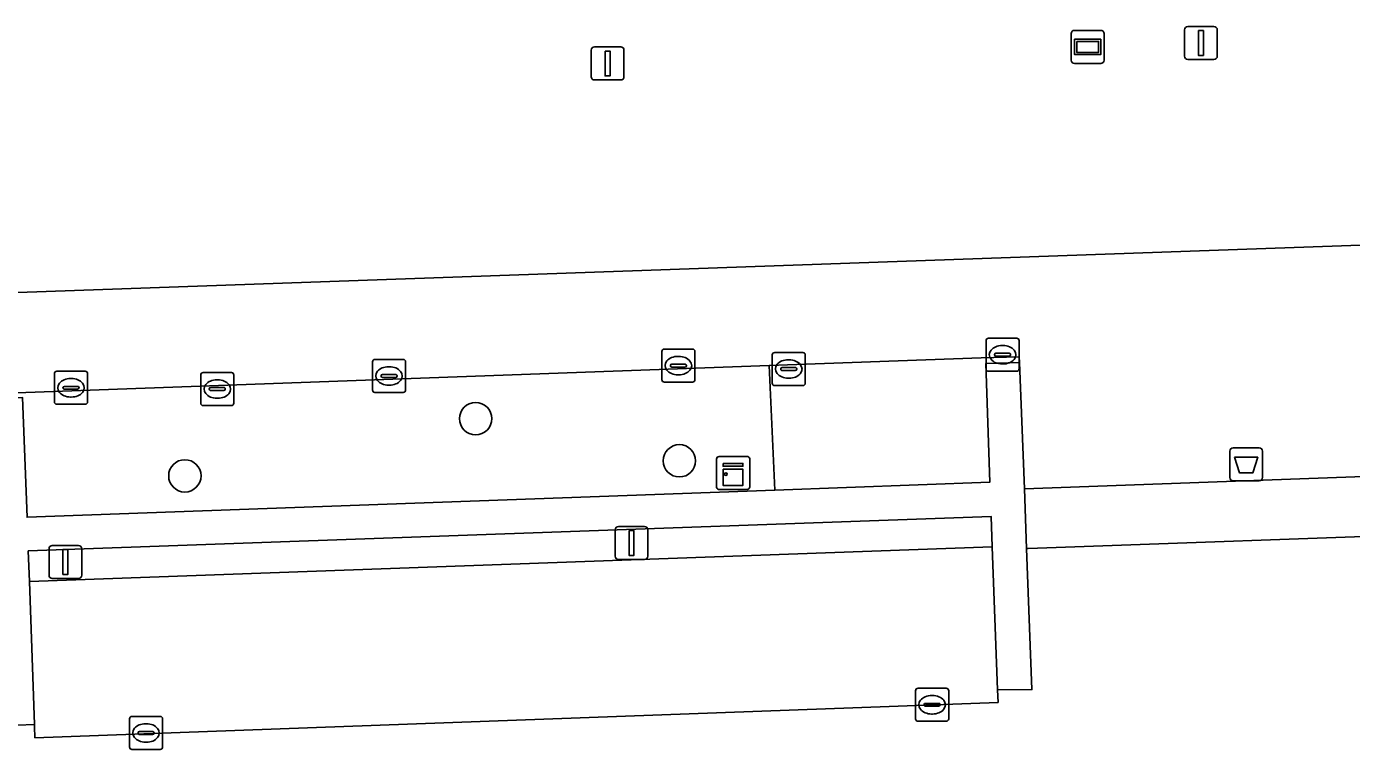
# Model space of a CAD drawing. Extents: x 160554 to 161248, y 385329 to 386506.
# Drawn here: x 160849.63 to 160889.69, y 386213.15 to 386235.02 of the extents above; entities that cross this region are included whole.
import ezdxf

# ---------------------------------------------------------------- set-up
doc = ezdxf.new("R2010")
doc.units = 0
for name, color, linetype in [('IMGEO_Afvalbak', 7, 'Continuous'), ('IMGEO_Boom', 7, 'Continuous'), ('IMGEO_Groenvoorziening', 7, 'Continuous'), ('IMGEO_Kast', 7, 'Continuous'), ('IMGEO_Kolk', 7, 'Continuous'), ('IMGEO_Lichtmast', 7, 'Continuous'), ('IMGEO_Muur', 7, 'Continuous'), ('IMGEO_Parkeervlak_open', 7, 'Continuous'), ('IMGEO_Rijbaan_lokaal_open', 7, 'Continuous'), ('IMGEO_Terreindeel_halfverhard', 7, 'Continuous'), ('IMGEO_Voetpad_op_trap', 7, 'Continuous'), ('IMGEO_Voetpad_open', 7, 'Continuous'), ('IMGEO_Wegwijzer', 7, 'Continuous')]:
    doc.layers.add(name, color=color, linetype=linetype)

msp = doc.modelspace()

# ---------------------------------------------------------------- linework, layer by layer
at = {"layer": 'IMGEO_Afvalbak'}
for p, q in [((160886.008, 386221.377), (160886.008, 386222.177)), ((160886.008, 386222.177), (160886.008, 386221.377)), ((160886.108, 386222.277), (160886.898, 386222.277)), ((160886.898, 386222.277), (160886.108, 386222.277)), ((160886.998, 386222.177), (160886.998, 386221.377)), ((160886.998, 386221.377), (160886.998, 386222.177)), ((160886.898, 386221.277), (160886.108, 386221.277)), ((160886.108, 386221.277), (160886.898, 386221.277))]:
    msp.add_line(p, q, dxfattribs=at)
msp.add_lwpolyline([(160886.151, 386221.991), (160886.855, 386221.991), (160886.706, 386221.521), (160886.3, 386221.521), (160886.151, 386221.991)], dxfattribs=at)
for centre, start, end in [((160886.108, 386222.177), 90, 180), ((160886.108, 386222.177), 90, 180), ((160886.898, 386222.177), 0, 90), ((160886.898, 386222.177), 360, 90), ((160886.108, 386221.377), 180, 270), ((160886.108, 386221.377), 180, 270), ((160886.898, 386221.377), 270, 0), ((160886.898, 386221.377), 270, 0)]:
    msp.add_arc(centre, 0.1, start, end, dxfattribs=at)
at = {"layer": 'IMGEO_Boom'}
for centre in [(160863.206, 386223.158), (160869.367, 386221.884), (160854.414, 386221.428)]:
    msp.add_circle(centre, 0.489, dxfattribs=at)
at = {"layer": 'IMGEO_Groenvoorziening'}
msp.add_lwpolyline([(160872.085, 386224.763), (160848.491, 386223.912), (160848.496, 386223.764), (160849.501, 386223.799), (160849.646, 386220.177), (160872.256, 386220.999)], close=True, dxfattribs=at)
at = {"layer": 'IMGEO_Kast'}
for p, q in [((160870.493, 386221.09), (160870.493, 386221.931)), ((160870.493, 386221.931), (160870.493, 386221.09)), ((160870.568, 386222.015), (160871.409, 386222.015)), ((160871.409, 386222.015), (160870.568, 386222.015)), ((160871.493, 386221.94), (160871.493, 386221.099)), ((160871.493, 386221.099), (160871.493, 386221.94)), ((160871.418, 386221.015), (160870.577, 386221.015)), ((160870.577, 386221.015), (160871.418, 386221.015))]:
    msp.add_line(p, q, dxfattribs=at)
for points in [[(160870.688, 386221.805), (160871.288, 386221.805), (160871.288, 386221.72), (160870.688, 386221.72), (160870.688, 386221.805)], [(160870.688, 386221.63), (160871.288, 386221.63), (160871.288, 386221.141), (160870.688, 386221.141), (160870.688, 386221.63)]]:
    msp.add_lwpolyline(points, dxfattribs=at)
msp.add_circle((160870.772, 386221.479), 0.0377, dxfattribs=at)
for centre, start, end in [((160870.571, 386221.937), 92.4484, 184.2845), ((160870.571, 386221.937), 92.4484, 184.2845), ((160871.415, 386221.937), 2.4484, 94.2845), ((160871.415, 386221.937), 2.4484, 94.2845), ((160870.571, 386221.093), 182.4484, 274.2845), ((160870.571, 386221.093), 182.4484, 274.2845), ((160871.415, 386221.093), 272.4484, 4.2845), ((160871.415, 386221.093), 272.4484, 4.2845)]:
    msp.add_arc(centre, 0.0779, start, end, dxfattribs=at)
at = {"layer": 'IMGEO_Kolk'}
for p, q in [((160878.638, 386224.666), (160878.638, 386225.518)), ((160878.713, 386225.592), (160879.565, 386225.592)), ((160879.126, 386225.372), (160879.151, 386225.372)), ((160879.639, 386225.518), (160879.639, 386224.666)), ((160860.087, 386224.024), (160860.087, 386224.876)), ((160860.162, 386224.95), (160861.014, 386224.95)), ((160861.088, 386224.876), (160861.088, 386224.024)), ((160868.837, 386224.337), (160868.837, 386225.189)), ((160868.912, 386225.263), (160869.764, 386225.263)), ((160869.325, 386225.043), (160869.35, 386225.043)), ((160869.838, 386225.189), (160869.838, 386224.337)), ((160872.173, 386224.234), (160872.173, 386225.086)), ((160872.248, 386225.16), (160873.1, 386225.16)), ((160872.661, 386224.94), (160872.686, 386224.94)), ((160873.174, 386225.086), (160873.174, 386224.234)), ((160878.897, 386225.086), (160878.897, 386225.098)), ((160879.335, 386225.049), (160878.937, 386225.049)), ((160878.94, 386225.135), (160879.338, 386225.135)), ((160879.381, 386225.098), (160879.381, 386225.086)), ((160850.471, 386223.666), (160850.471, 386224.518)), ((160850.546, 386224.592), (160851.398, 386224.592)), ((160851.472, 386224.518), (160851.472, 386223.666)), ((160854.895, 386223.628), (160854.895, 386224.48)), ((160854.97, 386224.554), (160855.822, 386224.554)), ((160855.896, 386224.48), (160855.896, 386223.628)), ((160860.389, 386224.493), (160860.787, 386224.493)), ((160860.575, 386224.73), (160860.6, 386224.73)), ((160869.096, 386224.757), (160869.096, 386224.769)), ((160869.534, 386224.72), (160869.136, 386224.72)), ((160869.139, 386224.806), (160869.537, 386224.806)), ((160869.348, 386224.483), (160869.323, 386224.483)), ((160869.58, 386224.769), (160869.58, 386224.757)), ((160872.432, 386224.654), (160872.432, 386224.666)), ((160872.87, 386224.617), (160872.472, 386224.617)), ((160872.475, 386224.703), (160872.873, 386224.703)), ((160872.916, 386224.666), (160872.916, 386224.654)), ((160879.565, 386224.592), (160878.713, 386224.592)), ((160879.149, 386224.812), (160879.124, 386224.812)), ((160850.73, 386224.086), (160850.73, 386224.098)), ((160850.773, 386224.135), (160851.171, 386224.135)), ((160850.959, 386224.372), (160850.984, 386224.372)), ((160851.214, 386224.098), (160851.214, 386224.086)), ((160855.197, 386224.097), (160855.595, 386224.097)), ((160855.383, 386224.334), (160855.408, 386224.334)), ((160860.346, 386224.444), (160860.346, 386224.456)), ((160860.784, 386224.407), (160860.386, 386224.407)), ((160860.598, 386224.17), (160860.573, 386224.17)), ((160860.83, 386224.456), (160860.83, 386224.444)), ((160869.764, 386224.263), (160868.912, 386224.263)), ((160873.1, 386224.16), (160872.248, 386224.16)), ((160872.684, 386224.38), (160872.659, 386224.38)), ((160851.168, 386224.049), (160850.77, 386224.049)), ((160850.982, 386223.812), (160850.957, 386223.812)), ((160855.154, 386224.048), (160855.154, 386224.06)), ((160855.592, 386224.011), (160855.194, 386224.011)), ((160855.406, 386223.774), (160855.381, 386223.774)), ((160855.638, 386224.06), (160855.638, 386224.048)), ((160861.014, 386223.95), (160860.162, 386223.95)), ((160851.398, 386223.592), (160850.546, 386223.592)), ((160855.822, 386223.554), (160854.97, 386223.554)), ((160876.508, 386214.078), (160876.508, 386214.93)), ((160876.583, 386215.004), (160877.435, 386215.004)), ((160877.509, 386214.93), (160877.509, 386214.078)), ((160876.767, 386214.498), (160876.767, 386214.51)), ((160877.205, 386214.461), (160876.807, 386214.461)), ((160876.81, 386214.547), (160877.208, 386214.547)), ((160876.996, 386214.784), (160877.021, 386214.784)), ((160877.251, 386214.51), (160877.251, 386214.498)), ((160852.74, 386213.225), (160852.74, 386214.077)), ((160852.815, 386214.151), (160853.667, 386214.151)), ((160853.741, 386214.077), (160853.741, 386213.225)), ((160877.019, 386214.224), (160876.994, 386214.224)), ((160852.999, 386213.645), (160852.999, 386213.657)), ((160853.042, 386213.694), (160853.44, 386213.694)), ((160853.228, 386213.931), (160853.253, 386213.931)), ((160853.483, 386213.657), (160853.483, 386213.645)), ((160877.435, 386214.004), (160876.583, 386214.004)), ((160853.437, 386213.608), (160853.039, 386213.608)), ((160853.251, 386213.371), (160853.226, 386213.371)), ((160853.667, 386213.151), (160852.815, 386213.151))]:
    msp.add_line(p, q, dxfattribs=at)
for points in [[(160878.638, 386224.666), (160878.638, 386225.518)], [(160878.713, 386225.592), (160879.565, 386225.592)], [(160879.639, 386225.518), (160879.639, 386224.666)], [(160860.087, 386224.024), (160860.087, 386224.876)], [(160860.162, 386224.95), (160861.014, 386224.95)], [(160861.088, 386224.876), (160861.088, 386224.024)], [(160868.837, 386224.337), (160868.837, 386225.189)], [(160868.912, 386225.263), (160869.764, 386225.263)], [(160869.838, 386225.189), (160869.838, 386224.337)], [(160872.173, 386224.234), (160872.173, 386225.086)], [(160872.248, 386225.16), (160873.1, 386225.16)], [(160873.174, 386225.086), (160873.174, 386224.234)], [(160850.471, 386223.666), (160850.471, 386224.518)], [(160850.546, 386224.592), (160851.398, 386224.592)], [(160851.472, 386224.518), (160851.472, 386223.666)], [(160854.895, 386223.628), (160854.895, 386224.48)], [(160854.97, 386224.554), (160855.822, 386224.554)], [(160855.896, 386224.48), (160855.896, 386223.628)], [(160879.565, 386224.592), (160878.713, 386224.592)], [(160869.764, 386224.263), (160868.912, 386224.263)], [(160873.1, 386224.16), (160872.248, 386224.16)], [(160861.014, 386223.95), (160860.162, 386223.95)], [(160851.398, 386223.592), (160850.546, 386223.592)], [(160855.822, 386223.554), (160854.97, 386223.554)], [(160876.508, 386214.078), (160876.508, 386214.93)], [(160876.583, 386215.004), (160877.435, 386215.004)], [(160877.509, 386214.93), (160877.509, 386214.078)], [(160852.74, 386213.225), (160852.74, 386214.077)], [(160852.815, 386214.151), (160853.667, 386214.151)], [(160853.741, 386214.077), (160853.741, 386213.225)], [(160877.435, 386214.004), (160876.583, 386214.004)], [(160853.667, 386213.151), (160852.815, 386213.151)]]:
    msp.add_lwpolyline(points, dxfattribs=at)
for centre, radius, start, end in [((160878.715, 386225.516), 0.0765, 91.552, 178.448), ((160878.715, 386225.516), 0.0765, 91.552, 178.448), ((160879.563, 386225.516), 0.0765, 1.552, 88.448), ((160879.563, 386225.516), 0.0765, 1.552, 88.448), ((160860.164, 386224.874), 0.0765, 91.552, 178.448), ((160860.164, 386224.874), 0.0765, 91.552, 178.448), ((160861.012, 386224.874), 0.0765, 1.552, 88.448), ((160861.012, 386224.874), 0.0765, 1.552, 88.448), ((160868.914, 386225.187), 0.0765, 91.552, 178.448), ((160868.914, 386225.187), 0.0765, 91.552, 178.448), ((160869.762, 386225.187), 0.0765, 1.552, 88.448), ((160869.762, 386225.187), 0.0765, 1.552, 88.448), ((160872.25, 386225.084), 0.0765, 91.552, 178.448), ((160872.25, 386225.084), 0.0765, 91.552, 178.448), ((160873.098, 386225.084), 0.0765, 1.552, 88.448), ((160873.098, 386225.084), 0.0765, 1.552, 88.448), ((160878.937, 386225.095), 0.0403, 85.8775, 175.7526), ((160878.934, 386225.085), 0.0366, 178.938, 274.7102), ((160879.338, 386225.092), 0.043, 264.8664, 352.4533), ((160879.342, 386225.097), 0.0386, 1.7309, 96.639), ((160850.548, 386224.516), 0.0765, 91.552, 178.448), ((160850.548, 386224.516), 0.0765, 91.552, 178.448), ((160851.396, 386224.516), 0.0765, 1.552, 88.448), ((160851.396, 386224.516), 0.0765, 1.552, 88.448), ((160854.972, 386224.478), 0.0765, 91.552, 178.448), ((160854.972, 386224.478), 0.0765, 91.552, 178.448), ((160855.82, 386224.478), 0.0765, 1.552, 88.448), ((160855.82, 386224.478), 0.0765, 1.552, 88.448), ((160860.386, 386224.453), 0.0403, 85.8775, 175.7526), ((160860.791, 386224.455), 0.0386, 1.7309, 96.639), ((160869.136, 386224.766), 0.0403, 85.8775, 175.7526), ((160869.133, 386224.756), 0.0366, 178.938, 274.7102), ((160869.537, 386224.763), 0.043, 264.8664, 352.4533), ((160869.541, 386224.768), 0.0386, 1.7309, 96.639), ((160872.472, 386224.663), 0.0403, 85.8775, 175.7526), ((160872.469, 386224.653), 0.0366, 178.938, 274.7102), ((160872.873, 386224.66), 0.043, 264.8664, 352.4533), ((160872.877, 386224.665), 0.0386, 1.7309, 96.639), ((160878.715, 386224.668), 0.0765, 181.552, 268.448), ((160878.715, 386224.668), 0.0765, 181.552, 268.448), ((160879.563, 386224.668), 0.0765, 271.552, 358.448), ((160879.563, 386224.668), 0.0765, 271.552, 358.448), ((160850.77, 386224.095), 0.0403, 85.8775, 175.7526), ((160850.767, 386224.085), 0.0366, 178.938, 274.7102), ((160851.171, 386224.092), 0.043, 264.8664, 352.4533), ((160851.175, 386224.097), 0.0386, 1.7309, 96.639), ((160855.194, 386224.057), 0.0403, 85.8775, 175.7526), ((160855.599, 386224.059), 0.0386, 1.7309, 96.639), ((160860.383, 386224.443), 0.0366, 178.938, 274.7102), ((160860.787, 386224.45), 0.043, 264.8664, 352.4533), ((160868.914, 386224.339), 0.0765, 181.552, 268.448), ((160868.914, 386224.339), 0.0765, 181.552, 268.448), ((160869.762, 386224.339), 0.0765, 271.552, 358.448), ((160869.762, 386224.339), 0.0765, 271.552, 358.448), ((160872.25, 386224.236), 0.0765, 181.552, 268.448), ((160872.25, 386224.236), 0.0765, 181.552, 268.448), ((160873.098, 386224.236), 0.0765, 271.552, 358.448), ((160873.098, 386224.236), 0.0765, 271.552, 358.448), ((160855.191, 386224.047), 0.0366, 178.938, 274.7102), ((160855.595, 386224.054), 0.043, 264.8664, 352.4533), ((160860.164, 386224.026), 0.0765, 181.552, 268.448), ((160860.164, 386224.026), 0.0765, 181.552, 268.448), ((160861.012, 386224.026), 0.0765, 271.552, 358.448), ((160861.012, 386224.026), 0.0765, 271.552, 358.448), ((160850.548, 386223.668), 0.0765, 181.552, 268.448), ((160850.548, 386223.668), 0.0765, 181.552, 268.448), ((160851.396, 386223.668), 0.0765, 271.552, 358.448), ((160851.396, 386223.668), 0.0765, 271.552, 358.448), ((160854.972, 386223.63), 0.0765, 181.552, 268.448), ((160854.972, 386223.63), 0.0765, 181.552, 268.448), ((160855.82, 386223.63), 0.0765, 271.552, 358.448), ((160855.82, 386223.63), 0.0765, 271.552, 358.448), ((160876.585, 386214.928), 0.0765, 91.552, 178.448), ((160876.585, 386214.928), 0.0765, 91.552, 178.448), ((160877.433, 386214.928), 0.0765, 1.552, 88.448), ((160877.433, 386214.928), 0.0765, 1.552, 88.448), ((160876.807, 386214.507), 0.0403, 85.8775, 175.7526), ((160876.804, 386214.497), 0.0366, 178.938, 274.7102), ((160877.208, 386214.504), 0.043, 264.8664, 352.4533), ((160877.212, 386214.509), 0.0386, 1.7309, 96.639), ((160852.817, 386214.075), 0.0765, 91.552, 178.448), ((160852.817, 386214.075), 0.0765, 91.552, 178.448), ((160853.665, 386214.075), 0.0765, 1.552, 88.448), ((160853.665, 386214.075), 0.0765, 1.552, 88.448), ((160876.585, 386214.08), 0.0765, 181.552, 268.448), ((160876.585, 386214.08), 0.0765, 181.552, 268.448), ((160877.433, 386214.08), 0.0765, 271.552, 358.448), ((160877.433, 386214.08), 0.0765, 271.552, 358.448), ((160853.039, 386213.654), 0.0403, 85.8775, 175.7526), ((160853.444, 386213.656), 0.0386, 1.7309, 96.639), ((160853.036, 386213.644), 0.0366, 178.938, 274.7102), ((160853.44, 386213.651), 0.043, 264.8664, 352.4533), ((160852.817, 386213.227), 0.0765, 181.552, 268.448), ((160852.817, 386213.227), 0.0765, 181.552, 268.448), ((160853.665, 386213.227), 0.0765, 271.552, 358.448), ((160853.665, 386213.227), 0.0765, 271.552, 358.448)]:
    msp.add_arc(centre, radius, start, end, dxfattribs=at)
for centre, major_axis, ratio, start_param, end_param in [((160879.125, 386225.092), (-0.387, 0.002), 0.722429, 4.712389, 7.853982), ((160879.15, 386225.092), (-0.39, 0.002), 0.717154, 1.570796, 4.712389), ((160869.324, 386224.763), (-0.387, 0.002), 0.722429, 4.712389, 7.853982), ((160869.349, 386224.763), (-0.39, 0.002), 0.717154, 1.570796, 4.712389), ((160872.66, 386224.66), (-0.387, 0.002), 0.722429, 4.712389, 7.853982), ((160872.685, 386224.66), (-0.39, 0.002), 0.717154, 1.570796, 4.712389), ((160860.574, 386224.45), (-0.387, 0.002), 0.722429, 4.712389, 7.853982), ((160860.599, 386224.45), (-0.39, 0.002), 0.717154, 1.570796, 4.712389), ((160850.958, 386224.092), (-0.387, 0.002), 0.722429, 4.712389, 7.853982), ((160850.983, 386224.092), (-0.39, 0.002), 0.717154, 1.570796, 4.712389), ((160855.382, 386224.054), (-0.387, 0.002), 0.722429, 4.712389, 7.853982), ((160855.407, 386224.054), (-0.39, 0.002), 0.717154, 1.570796, 4.712389), ((160876.995, 386214.504), (-0.387, 0.002), 0.722429, 4.712389, 7.853982), ((160877.02, 386214.504), (-0.39, 0.002), 0.717154, 1.570796, 4.712389), ((160853.227, 386213.651), (-0.387, 0.002), 0.722429, 4.712389, 7.853982), ((160853.252, 386213.651), (-0.39, 0.002), 0.717154, 1.570796, 4.712389)]:
    msp.add_ellipse(centre, major_axis=major_axis, ratio=ratio, start_param=start_param, end_param=end_param, dxfattribs=at)
at = {"layer": 'IMGEO_Lichtmast'}
for p, q in [((160884.641, 386234.121), (160884.641, 386234.921)), ((160884.641, 386234.921), (160884.641, 386234.121)), ((160884.741, 386235.021), (160885.531, 386235.021)), ((160885.531, 386235.021), (160884.741, 386235.021)), ((160885.631, 386234.921), (160885.631, 386234.121)), ((160885.631, 386234.121), (160885.631, 386234.921)), ((160866.702, 386233.502), (160866.702, 386234.302)), ((160866.702, 386234.302), (160866.702, 386233.502)), ((160866.802, 386234.402), (160867.592, 386234.402)), ((160867.592, 386234.402), (160866.802, 386234.402)), ((160867.692, 386234.302), (160867.692, 386233.502)), ((160867.692, 386233.502), (160867.692, 386234.302)), ((160885.531, 386234.021), (160884.741, 386234.021)), ((160884.741, 386234.021), (160885.531, 386234.021)), ((160867.592, 386233.402), (160866.802, 386233.402)), ((160866.802, 386233.402), (160867.592, 386233.402)), ((160867.424, 386218.998), (160867.424, 386219.798)), ((160867.424, 386219.798), (160867.424, 386218.998)), ((160867.524, 386219.898), (160868.314, 386219.898)), ((160868.314, 386219.898), (160867.524, 386219.898)), ((160868.414, 386219.798), (160868.414, 386218.998)), ((160868.414, 386218.998), (160868.414, 386219.798)), ((160850.407, 386219.323), (160851.197, 386219.323)), ((160851.197, 386219.323), (160850.407, 386219.323)), ((160850.307, 386218.423), (160850.307, 386219.223)), ((160850.307, 386219.223), (160850.307, 386218.423)), ((160851.297, 386219.223), (160851.297, 386218.423)), ((160851.297, 386218.423), (160851.297, 386219.223)), ((160868.314, 386218.898), (160867.524, 386218.898)), ((160867.524, 386218.898), (160868.314, 386218.898)), ((160851.197, 386218.323), (160850.407, 386218.323)), ((160850.407, 386218.323), (160851.197, 386218.323))]:
    msp.add_line(p, q, dxfattribs=at)
for points in [[(160885.061, 386234.896), (160885.211, 386234.896), (160885.211, 386234.146), (160885.061, 386234.146), (160885.061, 386234.896)], [(160867.122, 386234.277), (160867.272, 386234.277), (160867.272, 386233.527), (160867.122, 386233.527), (160867.122, 386234.277)], [(160867.844, 386219.773), (160867.994, 386219.773), (160867.994, 386219.023), (160867.844, 386219.023), (160867.844, 386219.773)], [(160850.727, 386219.198), (160850.877, 386219.198), (160850.877, 386218.448), (160850.727, 386218.448), (160850.727, 386219.198)]]:
    msp.add_lwpolyline(points, dxfattribs=at)
for centre, start, end in [((160884.741, 386234.921), 90, 180), ((160884.741, 386234.921), 90, 180), ((160885.531, 386234.921), 0, 90), ((160885.531, 386234.921), 360, 90), ((160866.802, 386234.302), 90, 180), ((160866.802, 386234.302), 90, 180), ((160867.592, 386234.302), 0, 90), ((160867.592, 386234.302), 360, 90), ((160884.741, 386234.121), 180, 270), ((160884.741, 386234.121), 180, 270), ((160885.531, 386234.121), 270, 0), ((160885.531, 386234.121), 270, 0), ((160866.802, 386233.502), 180, 270), ((160866.802, 386233.502), 180, 270), ((160867.592, 386233.502), 270, 0), ((160867.592, 386233.502), 270, 0), ((160867.524, 386219.798), 90, 180), ((160867.524, 386219.798), 90, 180), ((160868.314, 386219.798), 0, 90), ((160868.314, 386219.798), 360, 90), ((160850.407, 386219.223), 90, 180), ((160850.407, 386219.223), 90, 180), ((160851.197, 386219.223), 0, 90), ((160851.197, 386219.223), 360, 90), ((160867.524, 386218.998), 180, 270), ((160867.524, 386218.998), 180, 270), ((160868.314, 386218.998), 270, 0), ((160868.314, 386218.998), 270, 0), ((160850.407, 386218.423), 180, 270), ((160850.407, 386218.423), 180, 270), ((160851.197, 386218.423), 270, 0), ((160851.197, 386218.423), 270, 0)]:
    msp.add_arc(centre, 0.1, start, end, dxfattribs=at)
at = {"layer": 'IMGEO_Muur'}
msp.add_lwpolyline([(160878.793, 386220.2), (160878.828, 386219.281), (160878.99, 386214.953), (160880.028, 386214.962), (160879.866, 386219.233), (160879.798, 386221.036), (160879.646, 386224.86), (160878.63, 386224.822), (160878.753, 386221.235), (160872.256, 386220.999), (160849.646, 386220.177), (160849.501, 386223.799), (160848.496, 386223.764), (160848.841, 386213.867), (160849.865, 386213.91), (160849.713, 386218.232), (160849.681, 386219.158)], close=True, dxfattribs=at)
at = {"layer": 'IMGEO_Parkeervlak_open'}
msp.add_lwpolyline([(160878.828, 386219.281), (160849.713, 386218.232), (160849.865, 386213.91), (160849.867, 386213.85), (160849.879, 386213.505), (160879.004, 386214.574), (160878.99, 386214.953)], close=True, dxfattribs=at)
at = {"layer": 'IMGEO_Rijbaan_lokaal_open'}
for points in [[(160841.631, 386226.697), (160931.697, 386229.873)], [(160984.493, 386218.342), (160932.482, 386216.451), (160932.463, 386216.845), (160931.447, 386216.81), (160931.426, 386216.809), (160929.449, 386216.741), (160928.416, 386216.706), (160928.436, 386216.289), (160897.674, 386215.196), (160897.658, 386215.629), (160896.631, 386215.578), (160894.085, 386215.505), (160893.062, 386215.483), (160892.909, 386219.692), (160892.884, 386219.691), (160879.915, 386219.235), (160879.866, 386219.233), (160880.028, 386214.962), (160878.99, 386214.953), (160879.004, 386214.574), (160849.879, 386213.505), (160849.867, 386213.85), (160849.865, 386213.91), (160848.841, 386213.867)]]:
    msp.add_lwpolyline(points, dxfattribs=at)
at = {"layer": 'IMGEO_Terreindeel_halfverhard'}
msp.add_lwpolyline([(160878.828, 386219.281), (160878.793, 386220.2), (160849.681, 386219.158), (160849.713, 386218.232)], close=True, dxfattribs=at)
at = {"layer": 'IMGEO_Voetpad_op_trap'}
msp.add_lwpolyline([(160892.843, 386221.508), (160879.798, 386221.036), (160879.866, 386219.233), (160879.915, 386219.235), (160892.884, 386219.691), (160892.909, 386219.692)], close=True, dxfattribs=at)
at = {"layer": 'IMGEO_Voetpad_open'}
msp.add_lwpolyline([(160848.491, 386223.912), (160872.085, 386224.763), (160878.488, 386224.999), (160879.64, 386225.025), (160879.646, 386224.86), (160879.798, 386221.036), (160892.843, 386221.508), (160892.703, 386225.356), (160893.733, 386225.388), (160896.227, 386225.467), (160896.22, 386225.626), (160897.399, 386225.676), (160903.846, 386225.889), (160928.94, 386226.729), (160930.948, 386226.819), (160932.143, 386226.882), (160938.141, 386227.083), (160994.757, 386229.105), (160994.636, 386232.088), (160931.697, 386229.873), (160841.631, 386226.697)], dxfattribs=at)
msp.add_lwpolyline([(160878.63, 386224.822), (160879.646, 386224.86), (160879.64, 386225.025), (160878.488, 386224.999), (160872.085, 386224.763), (160872.256, 386220.999), (160878.753, 386221.235)], close=True, dxfattribs=at)
at = {"layer": 'IMGEO_Wegwijzer'}
for p, q in [((160881.316, 386234.904), (160882.106, 386234.904)), ((160882.106, 386234.904), (160881.316, 386234.904)), ((160881.216, 386234.004), (160881.216, 386234.804)), ((160881.216, 386234.804), (160881.216, 386234.004)), ((160882.206, 386234.804), (160882.206, 386234.004)), ((160882.206, 386234.004), (160882.206, 386234.804)), ((160882.106, 386233.904), (160881.316, 386233.904)), ((160881.316, 386233.904), (160882.106, 386233.904))]:
    msp.add_line(p, q, dxfattribs=at)
for points in [[(160881.317, 386234.636), (160882.105, 386234.636), (160882.105, 386234.172), (160881.317, 386234.172), (160881.317, 386234.636)], [(160881.382, 386234.571), (160881.382, 386234.237), (160882.04, 386234.237), (160882.04, 386234.571), (160881.382, 386234.571)]]:
    msp.add_lwpolyline(points, dxfattribs=at)
for centre, start, end in [((160881.316, 386234.804), 90, 180), ((160881.316, 386234.804), 90, 180), ((160882.106, 386234.804), 0, 90), ((160882.106, 386234.804), 360, 90), ((160881.316, 386234.004), 180, 270), ((160881.316, 386234.004), 180, 270), ((160882.106, 386234.004), 270, 0), ((160882.106, 386234.004), 270, 0)]:
    msp.add_arc(centre, 0.1, start, end, dxfattribs=at)

doc.saveas('drawing.dxf')
